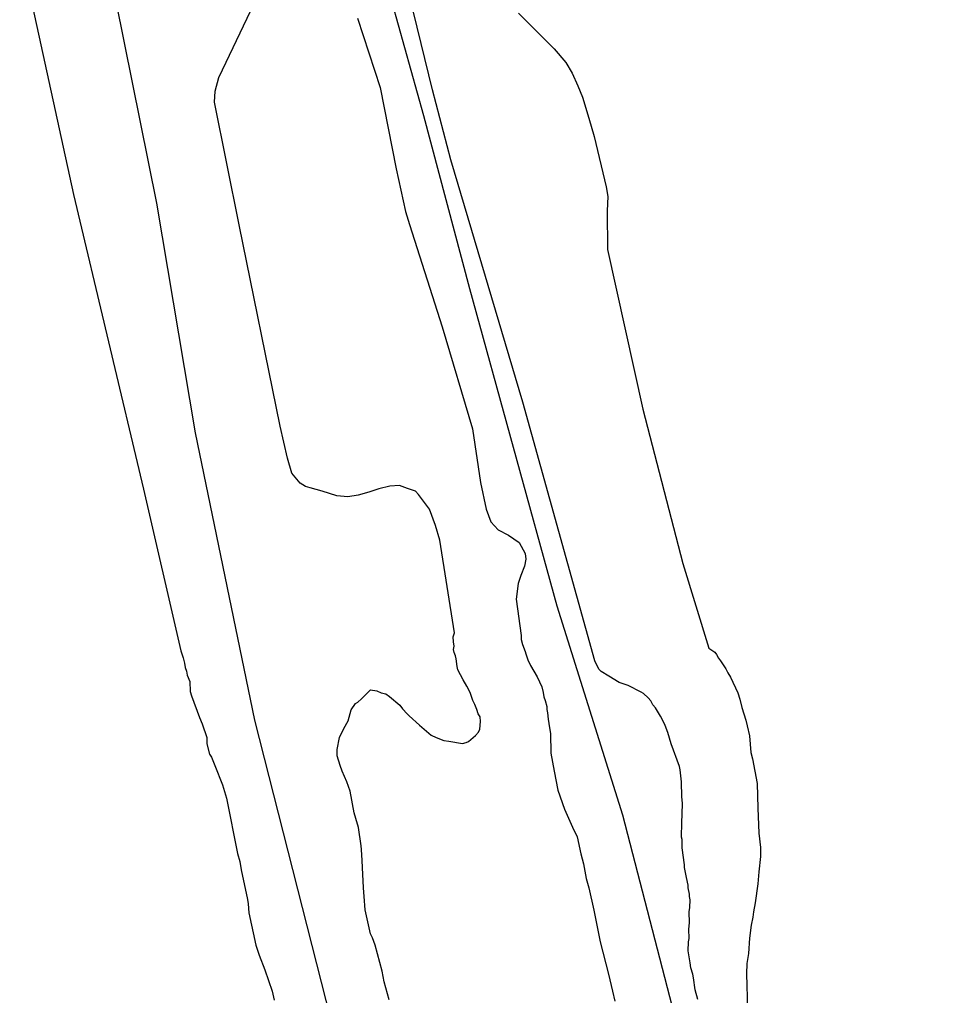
# Model space of a CAD drawing. Extents: x 3715084 to 3753216, y 488173 to 513963.
# Drawn here: x 3726754 to 3727548, y 496103 to 496938 of the extents above; entities that cross this region are included whole.
import ezdxf

# ---------------------------------------------------------------- set-up
doc = ezdxf.new("R2010")
doc.units = 0
for name, color, linetype in [('V-ROAD-CNTR', 7, 'Continuous'), ('V-SITE-VEGE', 7, 'Continuous'), ('V-TOPO-SHOR', 7, 'Continuous')]:
    doc.layers.add(name, color=color, linetype=linetype)

msp = doc.modelspace()

# ---------------------------------------------------------------- linework, layer by layer
at = {"layer": 'V-ROAD-CNTR'}
for points in [[(3726766.66, 497278.59), (3726800.71, 497136.91), (3726836.67, 496953.43), (3726871.41, 496781)], [(3726871.41, 496781), (3726904.35, 496584.59), (3726955.09, 496338.96), (3727024.21, 496066.6), (3727087.29, 495796.62), (3727148.22, 495527.45), (3727208.17, 495257.11), (3727260.71, 495016.36), (3727313.26, 494775.99), (3727368.54, 494509.6), (3727424.06, 494249.47), (3727486.63, 493988.88), (3727545.12, 493707.99), (3727547.53, 493693.24)]]:
    msp.add_lwpolyline(points, dxfattribs=at)
at = {"layer": 'V-SITE-VEGE'}
for p, q in [((3726754.2, 496999.98), (3726800.33, 496788.36)), ((3726930.96, 496901.57), (3726951.71, 496945.23)), ((3727043.06, 496939.25), (3727062.41, 496879.95)), ((3726924.7, 496888.33), (3726930.96, 496901.57)), ((3726921.39, 496876.87), (3726924.7, 496888.33)), ((3726921.03, 496867.21), (3726921.39, 496876.87)), ((3727062.41, 496879.95), (3727076.27, 496810.37)), ((3726941.92, 496762.35), (3726921.03, 496867.21)), ((3727076.27, 496810.37), (3727084.1, 496773.72)), ((3726800.33, 496788.36), (3726860.24, 496536.5)), ((3727084.1, 496773.72), (3727087.61, 496762.78)), ((3726977.01, 496590.35), (3726941.92, 496762.35)), ((3727087.61, 496762.78), (3727115.47, 496675.23)), ((3727115.47, 496675.23), (3727141.37, 496588.08)), ((3726983.29, 496562.96), (3726977.01, 496590.35)), ((3727141.37, 496588.08), (3727148.29, 496542)), ((3726987.13, 496550.15), (3726983.29, 496562.96)), ((3726994.15, 496541.44), (3726987.13, 496550.15)), ((3726860.24, 496536.5), (3726892.22, 496398.02)), ((3726998.65, 496538.65), (3726994.15, 496541.44)), ((3727002.77, 496537.64), (3726998.65, 496538.65)), ((3727012.98, 496534.8), (3727002.77, 496537.64)), ((3727025.34, 496530.58), (3727012.98, 496534.8)), ((3727052.71, 496533.91), (3727043.84, 496531.23)), ((3727061.39, 496536.8), (3727052.71, 496533.91)), ((3727070.84, 496538.89), (3727061.39, 496536.8)), ((3727078.91, 496539.42), (3727070.84, 496538.89)), ((3727085.98, 496537.01), (3727078.91, 496539.42)), ((3727092.65, 496534.6), (3727085.98, 496537.01)), ((3727095.38, 496531.82), (3727092.65, 496534.6)), ((3727148.29, 496542), (3727153.24, 496519.34)), ((3727034.78, 496529.92), (3727025.34, 496530.58)), ((3727043.84, 496531.23), (3727034.78, 496529.92)), ((3727104.73, 496519.35), (3727095.38, 496531.82)), ((3727109.93, 496505.35), (3727104.73, 496519.35)), ((3727153.24, 496519.34), (3727157.09, 496508.49)), ((3727113.58, 496492.73), (3727109.93, 496505.35)), ((3727157.09, 496508.49), (3727163.33, 496501.56)), ((3727163.33, 496501.56), (3727172.15, 496497.17)), ((3727126.06, 496413.49), (3727113.58, 496492.73)), ((3727172.15, 496497.17), (3727181.35, 496490.8)), ((3727181.35, 496490.8), (3727186.39, 496481.32)), ((3727186.94, 496476.6), (3727185.91, 496470.51)), ((3727186.39, 496481.32), (3727186.94, 496476.6)), ((3727185.91, 496470.51), (3727182.9, 496462.46)), ((3727182.9, 496462.46), (3727180.49, 496455.6)), ((3727180.49, 496455.6), (3727178.82, 496442.43)), ((3727178.82, 496442.43), (3727183.06, 496411.14)), ((3727125.03, 496410.2), (3727126.06, 496413.49)), ((3727125.12, 496405.86), (3727125.03, 496410.2)), ((3727183.06, 496411.14), (3727183.13, 496407.88)), ((3727125.73, 496402.06), (3727125.12, 496405.86)), ((3727125.24, 496399.34), (3727125.73, 496402.06)), ((3727183.13, 496407.88), (3727184.3, 496403.55)), ((3727184.3, 496403.55), (3727186.58, 496397.62)), ((3726892.22, 496398.02), (3726893.37, 496394.78)), ((3726893.37, 496394.78), (3726893.97, 496392.07)), ((3726893.97, 496392.07), (3726895.14, 496387.75)), ((3727125.84, 496396.63), (3727125.24, 496399.34)), ((3727126.98, 496393.94), (3727125.84, 496396.63)), ((3727127.57, 496391.23), (3727126.98, 496393.94)), ((3727186.58, 496397.62), (3727187.17, 496395.46)), ((3727187.17, 496395.46), (3727188.89, 496390.6)), ((3726895.14, 496387.75), (3726895.75, 496383.96)), ((3726895.75, 496383.96), (3726896.91, 496380.72)), ((3727128.24, 496384.72), (3727127.57, 496391.23)), ((3727128.84, 496382.01), (3727128.24, 496384.72)), ((3727188.89, 496390.6), (3727191.16, 496385.75)), ((3727191.16, 496385.75), (3727196.79, 496376.07)), ((3726896.91, 496380.72), (3726897.51, 496377.47)), ((3726897.51, 496377.47), (3726899.79, 496372.07)), ((3727133.35, 496373.4), (3727128.84, 496382.01)), ((3727196.79, 496376.07), (3727200.76, 496367.45)), ((3726899.79, 496372.07), (3726899.96, 496363.38)), ((3727136.72, 496368.03), (3727133.35, 496373.4)), ((3727139.54, 496362.65), (3727136.72, 496368.03)), ((3727200.76, 496367.45), (3727201.94, 496362.58)), ((3726899.96, 496363.38), (3726901.12, 496359.6)), ((3726901.12, 496359.6), (3726907.99, 496341.25)), ((3727046.69, 496357.05), (3727054.15, 496364.81)), ((3727054.15, 496364.81), (3727059.61, 496363.82)), ((3727059.61, 496363.82), (3727063.44, 496362.27)), ((3727063.44, 496362.27), (3727067.27, 496361.26)), ((3727067.27, 496361.26), (3727070.57, 496359.14)), ((3727070.57, 496359.14), (3727079.41, 496351.7)), ((3727141.85, 496355.63), (3727139.54, 496362.65)), ((3727201.94, 496362.58), (3727202.56, 496358.79)), ((3727202.56, 496358.79), (3727203.71, 496355.55)), ((3727037.63, 496347.64), (3727041.33, 496353.14)), ((3727041.33, 496353.14), (3727043.48, 496354.27)), ((3727043.48, 496354.27), (3727046.69, 496357.05)), ((3727079.41, 496351.7), (3727081.65, 496348.49)), ((3727143.54, 496352.4), (3727141.85, 496355.63)), ((3727145.26, 496348.08), (3727143.54, 496352.4)), ((3727203.71, 496355.55), (3727204.89, 496350.68)), ((3727204.89, 496350.68), (3727204.94, 496347.96)), ((3727035.09, 496338.35), (3727037.63, 496347.64)), ((3727081.65, 496348.49), (3727085.54, 496344.21)), ((3727085.54, 496344.21), (3727087.2, 496342.61)), ((3727087.2, 496342.61), (3727096.05, 496334.63)), ((3727146.42, 496344.3), (3727145.26, 496348.08)), ((3727148.1, 496341.61), (3727146.42, 496344.3)), ((3727204.94, 496347.96), (3727205.53, 496345.26)), ((3727205.53, 496345.26), (3727206.18, 496339.83)), ((3726907.99, 496341.25), (3726910.27, 496335.85)), ((3726910.27, 496335.85), (3726914.31, 496323.97)), ((3727031.42, 496331.75), (3727035.09, 496338.35)), ((3727096.05, 496334.63), (3727106, 496326.12)), ((3727147.76, 496331.28), (3727148.17, 496337.81)), ((3727148.17, 496337.81), (3727148.1, 496341.61)), ((3727206.18, 496339.83), (3727207.42, 496332.25)), ((3727027.76, 496324.07), (3727031.42, 496331.75)), ((3727106, 496326.12), (3727110.39, 496324.04)), ((3727138.17, 496320.77), (3727144.06, 496325.77)), ((3727144.06, 496325.77), (3727146.72, 496328.54)), ((3727146.72, 496328.54), (3727147.76, 496331.28)), ((3727207.42, 496332.25), (3727208.05, 496327.37)), ((3727208.05, 496327.37), (3727208.38, 496310.52)), ((3726914.31, 496323.97), (3726914.41, 496318.54)), ((3726914.41, 496318.54), (3726916.75, 496309.89)), ((3727025.78, 496313.7), (3727027.76, 496324.07)), ((3727110.39, 496324.04), (3727116.96, 496321.44)), ((3727116.96, 496321.44), (3727121.32, 496320.98)), ((3727121.32, 496320.98), (3727132.77, 496319.03)), ((3727132.77, 496319.03), (3727136.02, 496319.64)), ((3727136.02, 496319.64), (3727138.17, 496320.77)), ((3726916.75, 496309.89), (3726918.44, 496307.2)), ((3727025.89, 496308.27), (3727025.78, 496313.7)), ((3727208.38, 496310.52), (3727211.39, 496295.36)), ((3726918.44, 496307.2), (3726921.29, 496300.19)), ((3726921.29, 496300.19), (3726927.59, 496283.46)), ((3727028.22, 496300.16), (3727025.89, 496308.27)), ((3727029.94, 496295.3), (3727028.22, 496300.16)), ((3727033.93, 496286.14), (3727029.94, 496295.3)), ((3727211.39, 496295.36), (3727214.42, 496279.11)), ((3727036.8, 496278.04), (3727033.93, 496286.14)), ((3726927.59, 496283.46), (3726931.07, 496272.11)), ((3727040.42, 496259.63), (3727036.8, 496278.04)), ((3727214.42, 496279.11), (3727220.17, 496262.91)), ((3726931.07, 496272.11), (3726940.68, 496225)), ((3727041.6, 496254.76), (3727040.42, 496259.63)), ((3727220.17, 496262.91), (3727222.45, 496257.52)), ((3727043.92, 496247.19), (3727041.6, 496254.76)), ((3727222.45, 496257.52), (3727226.99, 496247.28)), ((3727046.4, 496231.47), (3727043.92, 496247.19)), ((3727226.99, 496247.28), (3727230.96, 496239.2)), ((3727230.96, 496239.2), (3727233.96, 496224.58)), ((3727046.46, 496228.22), (3727046.4, 496231.47)), ((3727047.18, 496218.99), (3727046.46, 496228.22)), ((3726940.68, 496225), (3726942.45, 496217.97)), ((3726942.45, 496217.97), (3726943.67, 496210.93)), ((3727047.3, 496213.01), (3727047.18, 496218.99)), ((3727233.96, 496224.58), (3727236.3, 496215.93)), ((3726943.67, 496210.93), (3726949.05, 496185.48)), ((3727048.18, 496195.63), (3727047.3, 496213.01)), ((3727236.3, 496215.93), (3727238.71, 496203.47)), ((3727238.71, 496203.47), (3727241.04, 496195.36)), ((3727048.87, 496188.03), (3727048.18, 496195.63)), ((3727241.04, 496195.36), (3727245.21, 496176.42)), ((3726949.05, 496185.48), (3726949.67, 496181.69)), ((3727049.63, 496176.64), (3727048.87, 496188.03)), ((3726949.67, 496181.69), (3726950.36, 496174.09)), ((3727054.37, 496156.07), (3727049.63, 496176.64)), ((3727245.21, 496176.42), (3727248.23, 496160.71)), ((3726950.36, 496174.09), (3726956.33, 496146.48)), ((3727248.23, 496160.71), (3727250.63, 496149.34)), ((3727056.07, 496152.84), (3727054.37, 496156.07)), ((3727058.37, 496146.36), (3727056.07, 496152.84)), ((3726956.33, 496146.48), (3726959.21, 496137.84)), ((3727064.23, 496124.19), (3727058.37, 496146.36)), ((3727250.63, 496149.34), (3727257.68, 496121.76)), ((3726959.21, 496137.84), (3726963.8, 496125.42)), ((3726963.8, 496125.42), (3726970.13, 496107.06)), ((3727066.04, 496114.98), (3727064.23, 496124.19)), ((3727257.68, 496121.76), (3727261.23, 496107.15)), ((3727070.14, 496099.84), (3727066.04, 496114.98)), ((3726970.13, 496107.06), (3726971.91, 496099.49)), ((3727261.23, 496107.15), (3727263.02, 496098.48))]:
    msp.add_line(p, q, dxfattribs=at)
for points in [[(3727320.22, 496286.24), (3727318.93, 496296.54), (3727318.33, 496299.25), (3727311.44, 496318.69), (3727308.53, 496328.41), (3727306.24, 496334.35), (3727304.54, 496338.12), (3727302.28, 496342.43), (3727297.8, 496349.41), (3727295.57, 496352.09), (3727293.88, 496355.31), (3727291.65, 496357.99), (3727287.78, 496361.72), (3727285.58, 496362.76), (3727274.6, 496368.53), (3727266.94, 496371.1), (3727258.14, 496376.37), (3727251.53, 496380.59), (3727249.87, 496382.19), (3727247.06, 496387.03), (3727245.92, 496389.72), (3727184.39, 496610.66), (3727122.99, 496818.04), (3727107.39, 496877.75), (3727090.97, 496944.36)], [(3727180.72, 496943.5), (3727200.32, 496923.84), (3727211.41, 496913.04), (3727221.31, 496901.24), (3727226.67, 496891.99), (3727231.44, 496881.16), (3727235.42, 496871.51), (3727241.01, 496853.58), (3727245.6, 496838.01), (3727255.62, 496795.05)], [(3727255.62, 496795.05), (3727257.14, 496786.67), (3727256.66, 496774.49), (3727256.8, 496741.48), (3727287, 496604.69), (3727321.37, 496472.98), (3727343.42, 496400.45), (3727348.52, 496397.14), (3727350.19, 496394.99), (3727351.89, 496391.77), (3727353.56, 496389.62), (3727358.04, 496382.64), (3727359.73, 496379.41), (3727361.98, 496375.65), (3727368.22, 496362.18), (3727369.96, 496356.78), (3727371.72, 496349.75), (3727375.19, 496338.94), (3727376.37, 496334.07), (3727378.17, 496325.41), (3727379.53, 496311.3), (3727380.72, 496305.89), (3727384.94, 496284.77), (3727385.34, 496263.58), (3727386.29, 496242.39), (3727387.62, 496229.92), (3727387.77, 496222.31), (3727386.39, 496209.24), (3727385.5, 496198.89), (3727383.1, 496182.54), (3727381.62, 496174.9), (3727381.16, 496170.54), (3727379.66, 496163.45), (3727378.24, 496152.55), (3727377.41, 496139.48), (3727375.94, 496130.76), (3727375.57, 496122.05), (3727376.7, 496091.63)], [(3727334.14, 496100.05), (3727331.81, 496108.16), (3727330.52, 496118.47), (3727329.91, 496121.72), (3727328.18, 496127.12), (3727327.55, 496131.46), (3727325.72, 496141.75), (3727326.12, 496149.37), (3727326.61, 496152.09), (3727326.45, 496160.24), (3727326.89, 496165.69), (3727326.71, 496174.93), (3727327.18, 496178.74), (3727327.6, 496185.27), (3727327, 496187.98), (3727326.96, 496190.15), (3727325.77, 496195.56), (3727325.73, 496197.74), (3727324.52, 496204.24), (3727322.72, 496212.9), (3727322.68, 496215.08), (3727320.76, 496229.72), (3727320.63, 496236.78), (3727320.04, 496238.94), (3727320.34, 496251.45), (3727320.75, 496258.53), (3727321.12, 496267.78), (3727320.47, 496273.2), (3727320.22, 496286.24)]]:
    msp.add_lwpolyline(points, dxfattribs=at)
at = {"layer": 'V-TOPO-SHOR'}
for points in [[(3726936.81, 497497.17), (3726997.98, 497263.97), (3727045.29, 497050.03), (3727099.62, 496855.83), (3727138.8, 496708.1)], [(3727138.8, 496708.1), (3727213.48, 496436.6), (3727269.58, 496257.91), (3727328.83, 496028.82)]]:
    msp.add_lwpolyline(points, dxfattribs=at)

doc.saveas('drawing.dxf')
